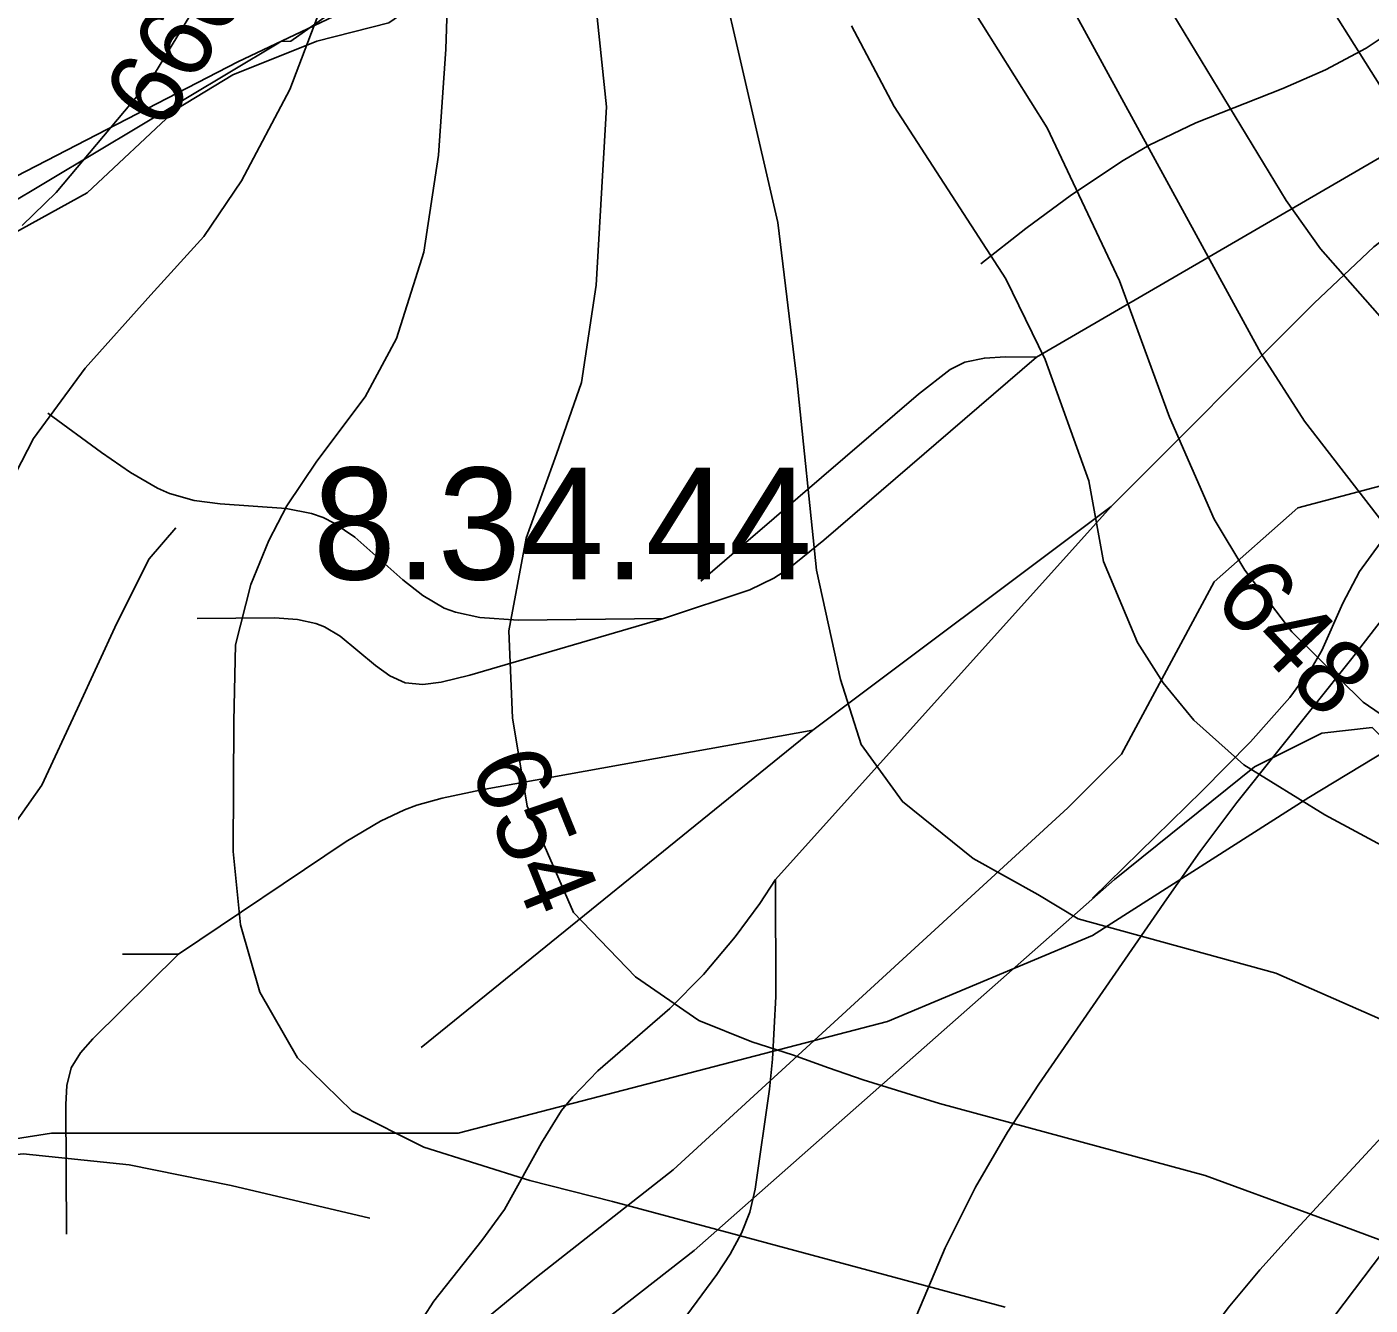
# Model space of a CAD drawing. Extents: x -709584 to -702006, y -1161789 to -1157496.
# Drawn here: x -706462.3 to -706282.3, y -1160169 to -1159997.7 of the extents above; entities that cross this region are included whole.
import ezdxf

# ---------------------------------------------------------------- set-up
doc = ezdxf.new("R2010")
doc.units = 0
for name, color, linetype in [('102_obvod PÚ', 7, 'Continuous'), ('120_vrstevnice hlavní', 7, 'Continuous'), ('121_vrstevnice hlavní_popis', 7, 'Continuous'), ('122_vrstevnice základní', 7, 'Continuous'), ('124_vrstevnice doplňková', 7, 'Continuous'), ('408_BPEJ_linie', 7, 'Continuous'), ('409_BPEJ_popis', 7, 'Continuous'), ('411_akumulovaný odtok', 7, 'Continuous'), ('419_LPIS PB', 7, 'Continuous')]:
    doc.layers.add(name, color=color, linetype=linetype)

msp = doc.modelspace()

# ---------------------------------------------------------------- linework, layer by layer
at = {"layer": '102_obvod PÚ'}
msp.add_lwpolyline([(-706469.22, -1160020.54), (-706434.04, -1160002.41), (-706412.72, -1159992.26), (-706367.66, -1159966), (-706351.32, -1159953.69), (-706374.93, -1159893.92), (-706366.62, -1159887.82), (-706344.41, -1159866.28), (-706343.86, -1159858.27), (-706341.33, -1159829.22), (-706343.14, -1159827.74), (-706348.64, -1159800.96), (-706345.53, -1159796.36), (-706339, -1159784.19), (-706313.06, -1159764.75), (-706309.35, -1159753.01), (-706300.86, -1159750.19), (-706301.48, -1159733.54), (-706280.31, -1159734.13)], dxfattribs=at)
at = {"layer": '120_vrstevnice hlavní'}
for points in [[(-706462.94, -1160024.37), (-706458.38, -1160019.95), (-706445.69, -1160004.84), (-706437.14, -1159990.74), (-706433.29, -1159981.84), (-706431.73, -1159975.35), (-706430.16, -1159965.09), (-706429.59, -1159954.83), (-706429.88, -1159944.28), (-706431.16, -1159933.46), (-706433.44, -1159922.63), (-706440.56, -1159895.55), (-706443.98, -1159868.48), (-706445.12, -1159830.57), (-706446.69, -1159814.33), (-706447.73, -1159810.04), (-706449.97, -1159803.5), (-706451.22, -1159800.26), (-706452.82, -1159798.09), (-706458.09, -1159791.39), (-706461.05, -1159788.6), (-706468.16, -1159784.84)], [(-706351.79, -1159997.58), (-706346.09, -1160008.41), (-706331.13, -1160031.49), (-706325.85, -1160042.32), (-706320.01, -1160058.57), (-706318.02, -1160069.4), (-706313.46, -1160080.23), (-706310.04, -1160085.64), (-706305.91, -1160090.63), (-706299.21, -1160096.61), (-706288.38, -1160103.31), (-706272.99, -1160111.57)]]:
    msp.add_lwpolyline(points, dxfattribs=at)
at = {"layer": '122_vrstevnice základní'}
for points in [[(-706448.59, -1159682.08), (-706434.86, -1159691.78), (-706422.61, -1159703.61), (-706413.2, -1159718), (-706400.38, -1159734.96), (-706388.84, -1159753.91), (-706377.3, -1159774.43), (-706372.31, -1159785.83), (-706367.32, -1159799.51), (-706357.77, -1159842.83), (-706351.5, -1159863.35), (-706348.37, -1159872.47), (-706340.82, -1159888.43), (-706326.57, -1159911.23), (-706317.31, -1159929.47), (-706312.18, -1159943.15), (-706307.62, -1159959.11), (-706303.06, -1159970.5), (-706280.12, -1160006.98)], [(-706464.85, -1159690.97), (-706453.76, -1159694.05), (-706444.02, -1159698.47), (-706434.97, -1159705.59), (-706420.47, -1159721.28), (-706409.07, -1159737.38), (-706391.97, -1159766.45), (-706384.71, -1159782.41), (-706379.72, -1159796.38), (-706370.74, -1159826.3), (-706360.05, -1159868.19), (-706355.78, -1159882.16), (-706350.08, -1159896.12), (-706338.25, -1159920.06), (-706335.83, -1159925.05), (-706330.42, -1159938.02), (-706321.72, -1159965.94), (-706315.74, -1159981.9), (-706308.76, -1159996.01), (-706293.55, -1160021), (-706288.95, -1160027.5), (-706278.98, -1160038.76)], [(-706468.49, -1159703.9), (-706450.25, -1159708.74), (-706445.69, -1159710.74), (-706440.14, -1159714.44), (-706430.59, -1159723.99), (-706422.32, -1159733.54), (-706414.63, -1159743.94), (-706404.08, -1159759.9), (-706395.11, -1159775.86), (-706387.41, -1159794.1), (-706382.85, -1159807.78), (-706377.58, -1159830.57), (-706373.45, -1159855.65), (-706369.48, -1159876), (-706366.04, -1159888.71), (-706349.65, -1159934.31), (-706335.4, -1159968.51), (-706321.87, -1159995.87), (-706296.93, -1160041.47), (-706291.09, -1160050.59), (-706279.83, -1160065.12)], [(-706467.85, -1160065.32), (-706461.42, -1160052.9), (-706454.49, -1160043.48), (-706445.72, -1160033.66), (-706438.58, -1160025.84), (-706433.57, -1160018.37), (-706427.07, -1160006.14), (-706422.6, -1159994.4), (-706420.11, -1159983.18), (-706418.33, -1159967.08), (-706418.48, -1159945.43), (-706419.33, -1159939.73), (-706426.6, -1159908.38)], [(-706276.12, -1160132.8), (-706294.93, -1160124.54), (-706321.44, -1160117.27), (-706326.85, -1160114), (-706335.5, -1160109.19), (-706344.99, -1160101.56), (-706350.52, -1160093.88), (-706353.27, -1160085.18), (-706356.48, -1160070.52), (-706359.11, -1160045.01), (-706361.67, -1160023.94), (-706374.16, -1159969.93)], [(-706388.41, -1159972.5), (-706384.65, -1160008.46), (-706386, -1160032.36), (-706387.98, -1160045.4), (-706391.32, -1160055), (-706395.4, -1160066.27), (-706397.72, -1160078.66), (-706397.24, -1160090.35), (-706395.29, -1160102.18), (-706389.08, -1160116.42), (-706380.74, -1160125.04), (-706372.27, -1160130.87), (-706365.15, -1160133.75), (-706359.69, -1160135.49), (-706354.89, -1160137.25), (-706350.26, -1160138.84), (-706340.01, -1160142.01)], [(-706368.04, -1160159.39), (-706383.83, -1160155.14), (-706394.89, -1160152.31), (-706409.11, -1160147.87), (-706418.72, -1160143.05), (-706426.05, -1160135.9), (-706431.1, -1160127.07), (-706433.68, -1160118.05), (-706434.67, -1160108.23), (-706434.56, -1160090.77), (-706434.35, -1160080.56), (-706432.31, -1160072.47), (-706429.89, -1160066.56), (-706427.48, -1160061.92), (-706423.44, -1160055.94), (-706416.96, -1160047.3), (-706412.77, -1160039.51), (-706409.13, -1160027.94), (-706407.15, -1160014.91), (-706406.17, -1160000.74), (-706405.59, -1159982.95)], [(-706271, -1160096.61), (-706283.25, -1160088.21), (-706292.8, -1160078.8), (-706299.07, -1160070.53), (-706303.2, -1160063.7), (-706309.18, -1160050.02), (-706315.88, -1160031.78), (-706325.57, -1160011.26), (-706343.1, -1159983.33)], [(-706340.01, -1160142.01), (-706304.42, -1160151.64), (-706290.52, -1160156.74), (-706273.31, -1160163.12), (-706255.75, -1160170.97)], [(-706368.04, -1160159.39), (-706331.2, -1160169.31)]]:
    msp.add_lwpolyline(points, dxfattribs=at)
at = {"layer": '124_vrstevnice doplňková'}
for points in [[(-706543.47, -1160087.92), (-706532.85, -1160094.87), (-706519.89, -1160105.24), (-706509.27, -1160112.03), (-706501.17, -1160115.22), (-706492.41, -1160117.58), (-706482.86, -1160118.12), (-706475.14, -1160116.38), (-706468.95, -1160111.53), (-706460.33, -1160099.36), (-706455.52, -1160089.1), (-706450.25, -1160077.65), (-706445.91, -1160069.04), (-706442.34, -1160064.88)], [(-706416.37, -1160157.39), (-706434.93, -1160153.01), (-706448.63, -1160150.22), (-706462.8, -1160148.75), (-706471.02, -1160149.67), (-706479.54, -1160152.41), (-706489.18, -1160158.95), (-706498.6, -1160168.78), (-706509.23, -1160184.32), (-706520.18, -1160202.29)]]:
    msp.add_lwpolyline(points, dxfattribs=at)
at = {"layer": '408_BPEJ_linie'}
for points in [[(-706508.5, -1160036), (-706493, -1160032.5), (-706465.5, -1160022), (-706428.77, -1160000), (-706428.28, -1159999.71), (-706427, -1159999.65), (-706426.92, -1159999.65), (-706330.5, -1159931.5), (-706267.5, -1159890.5), (-706247, -1159881.5), (-706213, -1159877), (-706200.5, -1159879.5), (-706176.5, -1159878), (-706171, -1159870.5)], [(-706131, -1160024), (-706150.5, -1160026), (-706193, -1160042), (-706290.5, -1160101), (-706319.5, -1160119.5), (-706347, -1160131), (-706404.5, -1160146), (-706459, -1160146), (-706481.5, -1160149.5), (-706501, -1160161.5), (-706523.5, -1160182), (-706546, -1160220), (-706564.5, -1160251.5), (-706640, -1160329)]]:
    msp.add_lwpolyline(points, dxfattribs=at)
at = {"layer": '411_akumulovaný odtok'}
for p, q in [((-706361.99, -1160112), (-706316.99, -1160062)), ((-706356.99, -1160092), (-706316.99, -1160062)), ((-706409.49, -1160134.5), (-706356.99, -1160092)), ((-706449.49, -1160122), (-706441.99, -1160122))]:
    msp.add_line(p, q, dxfattribs=at)
for points in [[(-706326.99, -1160042), (-706280.49, -1160014.97), (-706270.97, -1160009.11), (-706267.34, -1160006.53), (-706264.02, -1160003.77), (-706251.43, -1159991.86), (-706247.46, -1159988.81), (-706245.1, -1159987.35), (-706239.9, -1159984.81), (-706235.28, -1159983.05), (-706231.99, -1159982)], [(-706334.49, -1160029.5), (-706328.44, -1160024.74), (-706322.31, -1160020.24), (-706315.39, -1160015.63), (-706311.93, -1160013.61), (-706305.65, -1160010.59), (-706293.99, -1160005.98), (-706288.28, -1160003.51), (-706282.84, -1160000.59), (-706280.3, -1159998.89)], [(-706319.49, -1160114.5), (-706304.82, -1160100.13), (-706298.33, -1160093.54), (-706293.07, -1160087.61), (-706290.04, -1160083.46), (-706288.77, -1160081.29), (-706285.96, -1160074.96), (-706283.72, -1160070.73), (-706276.28, -1160060.47), (-706273.61, -1160056.15), (-706271.68, -1160051.65), (-706267.29, -1160037.38), (-706265.4, -1160032.86), (-706262.79, -1160028.67), (-706254.09, -1160017.72), (-706250.49, -1160012.43), (-706249.06, -1160009.84), (-706247.97, -1160007.42), (-706247.3, -1160005.33), (-706246.95, -1160003.64), (-706246.86, -1160002.48), (-706246.99, -1160002)], [(-706316.99, -1160062), (-706289.8, -1160034.75), (-706281.8, -1160027.23), (-706273.27, -1160020.71), (-706246.99, -1160002)], [(-706376.99, -1160077), (-706365.45, -1160073.17), (-706362.2, -1160071.62), (-706360.21, -1160070.31), (-706355.51, -1160066.53), (-706326.99, -1160042)], [(-706371.99, -1160072), (-706342.84, -1160046.95), (-706338.57, -1160043.65), (-706336.62, -1160042.67), (-706333.99, -1160042.12), (-706331.15, -1160041.94), (-706326.99, -1160042)], [(-706459.49, -1160049.5), (-706452.32, -1160054.79), (-706448.42, -1160057.44), (-706444.79, -1160059.55), (-706443.2, -1160060.25), (-706439.89, -1160061.21), (-706436.4, -1160061.65), (-706427.55, -1160062.28), (-706424.18, -1160062.93), (-706422.59, -1160063.48), (-706421.13, -1160064.22), (-706418.38, -1160066.12), (-706411.91, -1160071.82), (-706409.25, -1160073.95), (-706406.41, -1160075.63), (-706404.88, -1160076.19), (-706401.63, -1160076.87), (-706396.49, -1160077.24), (-706376.99, -1160077)], [(-706344.04, -1160172.67), (-706339.26, -1160161.35), (-706335.17, -1160153.22), (-706330.9, -1160145.85), (-706326.7, -1160139.42), (-706309.53, -1160114.59), (-706305.1, -1160108.29), (-706300.14, -1160101.67), (-706284.73, -1160082.36), (-706273.96, -1160068.38)], [(-706439.49, -1160077), (-706429.13, -1160076.92), (-706426.06, -1160077.15), (-706423.58, -1160077.68), (-706422.41, -1160078.12), (-706420.35, -1160079.37), (-706415.6, -1160083.33), (-706413.67, -1160084.72), (-706411.62, -1160085.64), (-706409.27, -1160085.85), (-706406.79, -1160085.53), (-706402.96, -1160084.61), (-706376.99, -1160077)], [(-706441.99, -1160122), (-706419.53, -1160106.89), (-706414.92, -1160104.16), (-706411.72, -1160102.65), (-706410.06, -1160102.05), (-706406.64, -1160101.1), (-706401.38, -1160099.97), (-706356.99, -1160092)], [(-706410.55, -1160172.8), (-706407.79, -1160168.51), (-706401.34, -1160160.39), (-706398.31, -1160156.2), (-706393.34, -1160147.26), (-706390.66, -1160142.97), (-706389.16, -1160141.11), (-706385.78, -1160137.65), (-706376.14, -1160129.27), (-706371.63, -1160124.73), (-706367.39, -1160119.66), (-706364.09, -1160115.19), (-706361.99, -1160112)], [(-706373.88, -1160170.39), (-706369.83, -1160164.94), (-706368.06, -1160162.19), (-706366.56, -1160159.4), (-706365.43, -1160156.56), (-706364.71, -1160153.5), (-706362.78, -1160140.08), (-706362.37, -1160136.07), (-706361.96, -1160127.65), (-706361.99, -1160112)], [(-706456.99, -1160159.5), (-706457.09, -1160142.15), (-706456.95, -1160139.62), (-706456.4, -1160137.25), (-706455.14, -1160135.22), (-706453.49, -1160133.36), (-706441.99, -1160122)], [(-706306.99, -1160289.5), (-706306.71, -1160260.89), (-706306.01, -1160244.25), (-706306.1, -1160242.37), (-706306.47, -1160240.15), (-706308.33, -1160233.41), (-706308.8, -1160231.07), (-706309.04, -1160228.35), (-706308.77, -1160213.64), (-706309.94, -1160197.94), (-706310.23, -1160191.74), (-706310.16, -1160188.7), (-706309.87, -1160185.73), (-706309.27, -1160182.86), (-706308.22, -1160180), (-706306.83, -1160177.25), (-706305.17, -1160174.57), (-706301.33, -1160169.38), (-706297.07, -1160164.32), (-706292.2, -1160158.88), (-706271.99, -1160137)]]:
    msp.add_lwpolyline(points, dxfattribs=at)
at = {"layer": '419_LPIS PB'}
for points in [[(-706470.74, -1160029.03), (-706454.22, -1160019.99), (-706442.21, -1160008.7), (-706434.7, -1160004.18), (-706423.44, -1159999.66), (-706413.8, -1159997.2), (-706397.2, -1159985.7), (-706381.1, -1159977.3), (-706359.63, -1159965.76), (-706356.4, -1159964.23), (-706334.23, -1159958.3), (-706326.4, -1159957.77), (-706316.48, -1159952.55), (-706315.44, -1159945.24), (-706311.78, -1159934.27), (-706289.7, -1159916.6), (-706282.4, -1159911.7), (-706278.2, -1159907.5)], [(-706278, -1160058.5), (-706292, -1160062.2), (-706303.2, -1160072.1), (-706315.6, -1160095.2), (-706322.8, -1160102.4), (-706375.7, -1160150.9), (-706394, -1160165.3), (-706415.7, -1160183.1)], [(-706481.73, -1160227.97), (-706451.7, -1160212.91), (-706413.42, -1160193.32), (-706372.87, -1160161.69), (-706316.57, -1160111.98), (-706297.8, -1160096.91), (-706288.79, -1160092.4), (-706282.03, -1160091.64), (-706276.03, -1160097.67), (-706273.02, -1160113.48), (-706272.27, -1160140.6), (-706273.02, -1160151.9), (-706289.54, -1160173.74), (-706302.7, -1160189.21), (-706357.04, -1160223.9), (-706393.27, -1160244.55), (-706399.04, -1160248.68), (-706474.5, -1160279.3)]]:
    msp.add_lwpolyline(points, dxfattribs=at)

# ---------------------------------------------------------------- texts
at = {"layer": '121_vrstevnice hlavní_popis'}
for s, rotation, p in [('660', 58.7985, (-706443.96, -1160011.99)), ('648', 313.5766, (-706303.63, -1160074.72)), ('654', 292.0607, (-706403.06, -1160096.79))]:
    msp.add_text(s, height=10, rotation=rotation, dxfattribs=at).set_placement(p)
at = {"layer": '409_BPEJ_popis'}
msp.add_text('8.34.44', height=15, dxfattribs=at).set_placement((-706424, -1160071.79))

doc.saveas('drawing.dxf')
